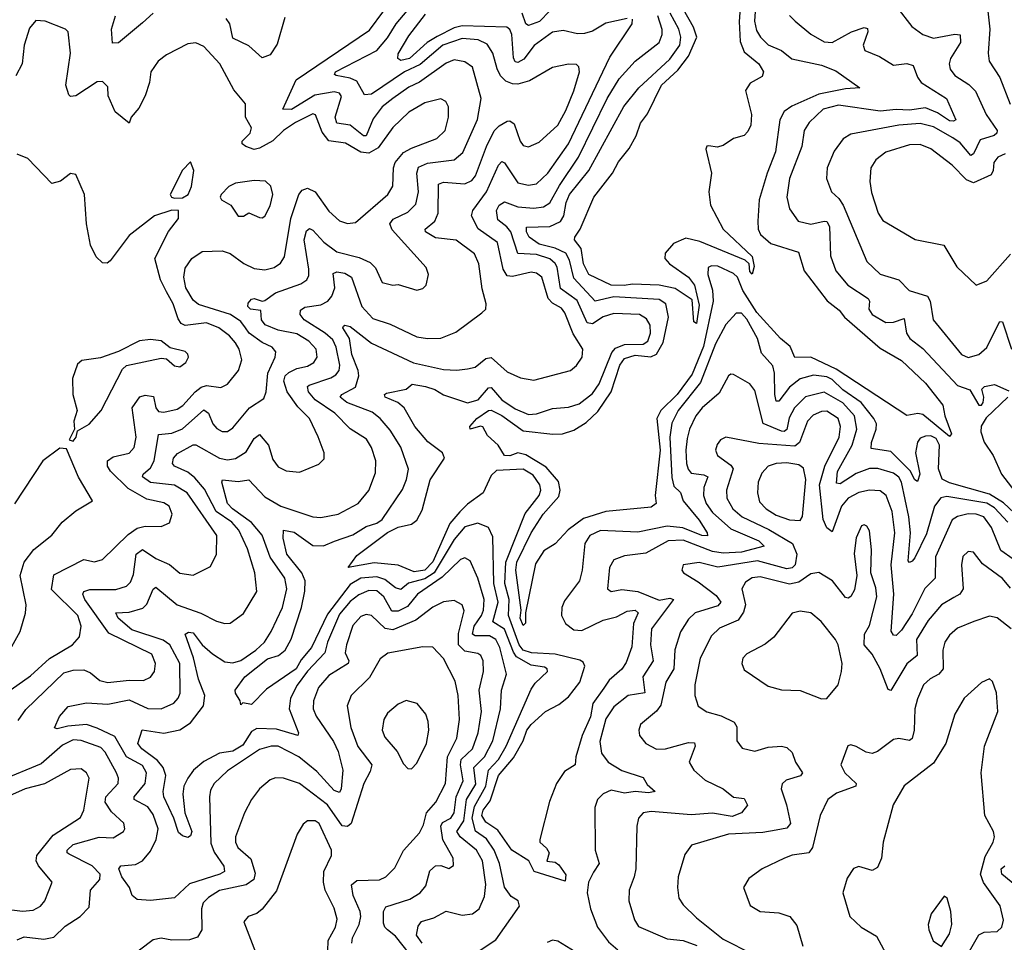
# Model space of a CAD drawing. Extents: x 1443846 to 1577407, y 839182 to 927291.
# Tile 521 of 535: x 1554974 to 1558671, y 909939 to 913401. Entities that reach past the tile are written whole.
import ezdxf

# ---------------------------------------------------------------- set-up
doc = ezdxf.new("R2010")
doc.units = 0

msp = doc.modelspace()

# ---------------------------------------------------------------- linework, layer by layer
at = {"layer": '0CON20XD'}
for points in [[(1556300.9, 913029.1), (1556274.7, 912965.3), (1556265, 912964.8), (1556215, 913005.5), (1556165, 913013.2), (1556159.2, 913035), (1556183.1, 913113.1), (1556175.2, 913125.2), (1556155, 913130.1), (1556082.6, 913117.4), (1555995, 913063.6), (1555962.7, 913065), (1556012.6, 913175), (1556288.2, 913361.8), (1556395, 913507.5)], [(1557741, 913505), (1557732.9, 913395), (1557740.7, 913360.7), (1557755.9, 913335.9), (1557785, 913306.5), (1557835, 913285.9), (1557873.8, 913253.8), (1557985, 913230), (1558038.9, 913208.9), (1558128.8, 913145), (1558075, 913141.1), (1557975, 913121.5), (1557873, 913077), (1557844.1, 913055.9), (1557828.9, 913025), (1557812.6, 912905), (1557780.2, 912825), (1557750.4, 912725), (1557745.3, 912645), (1557747.1, 912615), (1557755.4, 912595), (1557795, 912561.1), (1557898.8, 912528.8), (1557919.2, 912459.2), (1558006.5, 912346.5), (1558051.6, 912311.6), (1558071.3, 912285), (1558205, 912168.5), (1558285, 912122.5), (1558375, 912037.1), (1558440.8, 911955), (1558447.5, 911915), (1558472.7, 911847.3), (1558465, 911836.9), (1558365, 911920), (1558346.5, 911923.5), (1558305, 911916.2), (1558039.4, 912089.4), (1557945, 912134.8), (1557885, 912132.9), (1557867.5, 912175), (1557830.3, 912205), (1557742.4, 912302.4), (1557689.7, 912385), (1557668.8, 912435), (1557655, 912449.1), (1557595, 912475.6), (1557572.4, 912477.6), (1557559.1, 912470.9), (1557557.4, 912445), (1557575.9, 912385.9), (1557577.5, 912345), (1557542.3, 912175), (1557498.8, 912071.2), (1557442.5, 911995), (1557381.4, 911935), (1557366.9, 911905), (1557379.6, 911785), (1557360.3, 911615), (1557364, 911585), (1557345, 911571.4), (1557175, 911555.3), (1557090.7, 911529.3), (1557033.2, 911486.8), (1556985, 911433.5), (1556942.1, 911407.9), (1556911, 911359), (1556873.3, 911175), (1556873.2, 911136.8), (1556865, 911127.5), (1556853.5, 911155), (1556856.5, 911185), (1556836.7, 911335), (1556841.4, 911365), (1556894.2, 911475.8), (1556940.2, 911545), (1556998.3, 911611.7), (1557004.1, 911635), (1556997.6, 911667.6), (1556951.6, 911721.6), (1556875, 911767.7), (1556845, 911775.8), (1556815, 911764.2), (1556794.5, 911765), (1556770.8, 911805), (1556731.2, 911841.2), (1556713.6, 911873.6), (1556705, 911876.2), (1556665, 911863.8), (1556664.1, 911874.1), (1556690.6, 911905), (1556733.9, 911935), (1556745, 911936.2), (1556785, 911916.2), (1556865, 911858.4), (1556975.7, 911845.7), (1557012.8, 911847.2), (1557055, 911860.3), (1557100.9, 911889.1), (1557145, 911930.7), (1557194.9, 912005), (1557228.2, 912105), (1557245, 912130.1), (1557285, 912142.1), (1557344.2, 912135.8), (1557365, 912146), (1557390.5, 912189.5), (1557410.6, 912285), (1557400.4, 912335), (1557375, 912350.6), (1557205, 912360.5), (1557135, 912344.7), (1557055, 912430.6), (1557038.9, 912498.9), (1557024.3, 912524.3), (1556985, 912543.1), (1556925, 912558.3), (1556886.7, 912585), (1556876.6, 912605), (1556877.6, 912622.4), (1556965, 912625.2), (1557005, 912643.8), (1557016.7, 912665), (1557025.6, 912714.4), (1557039.1, 912745), (1557111, 912835), (1557242.6, 913075), (1557298.4, 913145), (1557415, 913252.6), (1557453.4, 913305), (1557456.9, 913335), (1557449, 913365), (1557416.3, 913425)], [(1557684.9, 913515), (1557675.3, 913394.7), (1557678.9, 913318.9), (1557695, 913280.3), (1557749.4, 913235), (1557766.7, 913205), (1557762, 913188), (1557717.1, 913162.9), (1557699.5, 913135), (1557721.8, 913045), (1557719.2, 913005), (1557708.6, 912981.4), (1557694, 912966), (1557655, 912955.4), (1557615, 912928.6), (1557593.1, 912923.1), (1557562, 912928), (1557554.1, 912925.9), (1557550, 912915), (1557572.1, 912825), (1557561.6, 912755), (1557567.5, 912705), (1557615.9, 912615), (1557725, 912512.2), (1557732.5, 912475), (1557725, 912446.7), (1557716.1, 912456.1), (1557713.6, 912485), (1557698.5, 912498.5), (1557528.2, 912568.2), (1557475, 912580.7), (1557429.2, 912560.8), (1557398.2, 912525), (1557396.7, 912505), (1557414.1, 912485), (1557484.8, 912435), (1557507.8, 912405), (1557525, 912330), (1557515, 912261.2), (1557505, 912267.5), (1557499.3, 912349.3), (1557435, 912392.5), (1557375.2, 912404.8), (1557275, 912408.7), (1557244.1, 912404.1), (1557194.6, 912405), (1557111.2, 912445), (1557090.6, 912485), (1557082.9, 912542.8), (1557057.9, 912575), (1557058.9, 912585), (1557078.4, 912615), (1557130, 912735), (1557200.4, 912825), (1557222.9, 912867.1), (1557262.1, 912917.9), (1557288.7, 912965), (1557305, 913012.2), (1557332, 913048), (1557384, 913155), (1557445, 913211.6), (1557485.5, 913264.5), (1557516.6, 913335), (1557503.6, 913373.6), (1557445, 913478.4)], [(1555775, 910655.6), (1555725, 910648.8), (1555665, 910616.8), (1555626.3, 910585), (1555605, 910555.3), (1555591.1, 910525), (1555587, 910495), (1555594.8, 910424.8), (1555620, 910355), (1555615, 910338.8), (1555605, 910332.5), (1555585, 910338.5), (1555571, 910351), (1555553, 910405), (1555515.2, 910485), (1555512.4, 910505), (1555523, 910565), (1555512.7, 910595), (1555491.1, 910621.1), (1555433.3, 910665), (1555417.8, 910685), (1555433.6, 910736.4), (1555515, 910723), (1555575, 910735.8), (1555615, 910761.8), (1555664.2, 910825.8), (1555669, 910865), (1555645, 910926.7), (1555626.4, 911006.4), (1555595.6, 911095), (1555607.5, 911102.5), (1555625, 911099.7), (1555658.8, 911055), (1555698.3, 911021.7), (1555745, 910991.2), (1555775, 910987.1), (1555805, 910995.9), (1555860.6, 911035), (1555893.6, 911065), (1555919, 911105), (1555960.4, 911195), (1555977.6, 911265), (1555969.2, 911305), (1555914.2, 911384.2), (1555885, 911466.8), (1555845, 911513.9), (1555773.3, 911565), (1555754.4, 911585), (1555732.6, 911665), (1555736, 911674), (1555795, 911668), (1555835, 911674.6), (1555895, 911610), (1555955, 911575.3), (1556075, 911535.4), (1556105, 911532.5), (1556170, 911545), (1556245, 911585.4), (1556285, 911634.4), (1556310.4, 911700.4), (1556311.2, 911745), (1556295.6, 911795.6), (1556276.4, 911826.4), (1556215, 911865.4), (1556157.6, 911925), (1556083.1, 911975), (1556058.3, 912005), (1556054.6, 912025), (1556060.6, 912029.4), (1556143, 912057), (1556161.4, 912068.6), (1556173.8, 912085), (1556176.6, 912105), (1556162.7, 912172.7), (1556149.7, 912199.7), (1556121.3, 912225), (1556042.2, 912275), (1556027.3, 912295), (1556029, 912311), (1556045, 912322.8), (1556105, 912331), (1556131.1, 912345), (1556146.1, 912363.9), (1556157.5, 912395), (1556150.9, 912449.1), (1556164.7, 912455.3), (1556195, 912450), (1556219.5, 912435), (1556259, 912325), (1556299.8, 912279.8), (1556365, 912258.8), (1556465, 912211.2), (1556505, 912204.1), (1556555.4, 912205.4), (1556611.5, 912228.5), (1556708.9, 912301.1), (1556724, 912315), (1556725.7, 912334.3), (1556710.5, 912390.5), (1556698.1, 912485), (1556681.9, 912521.9), (1556613.3, 912573.3), (1556535, 912582.1), (1556497.3, 912605), (1556496.2, 912615), (1556533.3, 912645), (1556546, 912675), (1556546.7, 912783.2), (1556565, 912791), (1556645, 912785.2), (1556672.4, 912797.6), (1556685.2, 912815), (1556726.6, 912925), (1556756.2, 912983.8), (1556775, 913003.2), (1556805, 913020), (1556815, 913021.8), (1556830.5, 913010.5), (1556853.2, 912945), (1556865, 912928.9), (1556885, 912924.5), (1556925, 912941.2), (1556994.7, 913005), (1557025, 913060), (1557054.5, 913134.5), (1557076.5, 913205), (1557073.7, 913223.7), (1557065, 913232.9), (1557035, 913234.5), (1556975, 913221.8), (1556888.1, 913171.9), (1556845, 913159.5), (1556825, 913160.8), (1556799.9, 913169.9), (1556779.8, 913189.8), (1556766.5, 913216.5), (1556751.2, 913275), (1556729.1, 913309.1), (1556695.1, 913325.1), (1556635, 913330), (1556563.3, 913305), (1556477.4, 913232.6), (1556419.2, 913205), (1556295, 913121.4), (1556268.7, 913118.7), (1556239.9, 913169.9), (1556215, 913182.1), (1556161.9, 913191.9), (1556155.8, 913195), (1556159.4, 913205), (1556314.8, 913285), (1556355, 913332.5), (1556387.4, 913385), (1556463.1, 913475)], [(1556965, 913434.8), (1556925.7, 913394.3), (1556885, 913379.6), (1556875, 913385.5), (1556860.6, 913425)], [(1558267.9, 913447.9), (1558324.5, 913375), (1558365.7, 913345), (1558405, 913331.2), (1558485, 913346.9), (1558505, 913344), (1558506.9, 913315), (1558469.7, 913255), (1558464.7, 913235), (1558468, 913215), (1558485, 913192), (1558537.6, 913157.6), (1558562.9, 913132.9), (1558603.4, 913045), (1558644.6, 912985), (1558643.6, 912975), (1558633.3, 912966.7), (1558580.1, 912949.9), (1558555, 912898.1), (1558545, 912891.2), (1558505, 912938.8), (1558478.3, 912958.3), (1558405, 912998.6), (1558355, 913011.2), (1558275, 913005.2), (1558095, 912971.6), (1558065.7, 912954.3), (1558032.1, 912907.9), (1558006.2, 912845), (1558003.5, 912805), (1558021.8, 912755), (1558049.8, 912729.8), (1558066.3, 912705), (1558155, 912493.3), (1558205, 912446.4), (1558274.7, 912424.7), (1558313.8, 912385), (1558383.4, 912363.4), (1558392.6, 912345), (1558404.2, 912274.2), (1558510.6, 912145), (1558535, 912133.8), (1558575, 912144.5), (1558605, 912170.5), (1558633.1, 912226.9), (1558655, 912268.6), (1558665, 912267.1), (1558698.5, 912165)], [(1558607.4, 913455), (1558616.7, 913365), (1558610.4, 913275), (1558614.5, 913245), (1558654.7, 913184.7), (1558693.6, 913083.6)], [(1554968.6, 910771.4), (1554997.4, 910812.6), (1555140.5, 910949.5), (1555175, 910960.4), (1555215, 910961.4), (1555240, 910950), (1555275, 910920.9), (1555305, 910913.4), (1555385, 910922.4), (1555438.9, 910921.1), (1555465, 910933.6), (1555480.8, 910955), (1555483.5, 910985), (1555470.5, 911020.5), (1555308.3, 911098.3), (1555218.4, 911225), (1555211.4, 911245), (1555214.8, 911255.2), (1555237.5, 911262.5), (1555335, 911262.8), (1555375.5, 911275), (1555389.8, 911290.2), (1555401.2, 911318.8), (1555411, 911395), (1555435, 911413), (1555485, 911379.3), (1555536.4, 911356.4), (1555575, 911323.8), (1555625, 911316.2), (1555690.5, 911349.5), (1555713.1, 911395), (1555714.1, 911465), (1555603, 911625), (1555555, 911654.8), (1555465, 911664.1), (1555435.3, 911685), (1555437.2, 911695), (1555465, 911719), (1555479.1, 911745), (1555495.7, 911844.3), (1555545, 911850), (1555585, 911865.2), (1555665, 911937.3), (1555682.8, 911925), (1555700, 911885), (1555715, 911867.1), (1555735, 911855.5), (1555755, 911856.2), (1555775, 911869.1), (1555836.7, 911945), (1555890.4, 911979.6), (1555899.7, 912005), (1555906.5, 912075), (1555933.2, 912135), (1555935.9, 912155), (1555922.1, 912172.1), (1555885, 912190), (1555836.1, 912225), (1555821.5, 912245), (1555805, 912268.5), (1555765.3, 912295.3), (1555645, 912331.9), (1555625, 912348), (1555598.3, 912395), (1555590, 912435), (1555595, 912468.1), (1555620.8, 912505), (1555658.9, 912531.1), (1555735, 912533.1), (1555765, 912523.6), (1555816.4, 912486.4), (1555855, 912467.9), (1555895, 912461.8), (1555929.5, 912470.5), (1555952.9, 912487.1), (1555968.6, 912511.4), (1555991.9, 912655), (1556022.4, 912745), (1556035, 912761.9), (1556055, 912768.8), (1556084.2, 912755), (1556135, 912682.3), (1556175, 912646), (1556205, 912636.6), (1556235, 912640.4), (1556356.7, 912745), (1556375, 912776.2), (1556377.8, 912845), (1556384.2, 912865), (1556415, 912902.7), (1556445, 912918.6), (1556540.6, 912955), (1556572.3, 912985), (1556583.8, 913035), (1556584.5, 913074.5), (1556574.5, 913094.5), (1556555, 913104.4), (1556495, 913089.2), (1556435, 913053.8), (1556375, 912997.1), (1556319.9, 912920.1), (1556285, 912900.5), (1556255, 912904.4), (1556198.1, 912938.1), (1556135, 912946), (1556109.3, 912979.3), (1556085, 913044.4), (1556075, 913047.2), (1556010, 913015), (1555964.9, 912985.1), (1555925, 912946.5), (1555875, 912918.5), (1555855, 912913.9), (1555822.9, 912925), (1555809.4, 912935), (1555809.1, 912945), (1555839.1, 912975), (1555844.5, 912995), (1555822.2, 913035), (1555821.5, 913085), (1555778, 913138), (1555725.6, 913235), (1555665, 913300), (1555635, 913314.2), (1555605, 913310), (1555525, 913268.6), (1555494.2, 913245), (1555466.9, 913205), (1555462.1, 913165), (1555445.9, 913115), (1555421.4, 913068.6), (1555392.5, 913035), (1555385, 913012.5), (1555332.8, 913055), (1555306.6, 913115), (1555305, 913149.2), (1555285, 913169.2), (1555265, 913167.5), (1555185, 913114.7), (1555165, 913113.1), (1555158.5, 913118.5), (1555147.5, 913155), (1555165.4, 913275.4), (1555155.9, 913355.9), (1555145.9, 913365.9), (1555070, 913395), (1555035, 913398), (1555011.3, 913368.7), (1554991.1, 913305), (1554983.8, 913235), (1554959.2, 913190.9)], [(1555475, 913426.1), (1555435, 913389.7), (1555345, 913314.4), (1555322.5, 913312.5), (1555318.8, 913365), (1555334.1, 913415)], [(1555970.3, 913409.7), (1555941, 913309), (1555915, 913268.9), (1555885, 913258.2), (1555835, 913303.4), (1555775, 913332.2), (1555763.4, 913385), (1555749.4, 913405)], [(1556685, 909896.2), (1556761.7, 909948.3), (1556850.4, 910075), (1556845.8, 910095), (1556820.1, 910110.1), (1556795, 910145.4), (1556775.2, 910234.8), (1556755.8, 910285), (1556726.5, 910326.5), (1556685.9, 910355.9), (1556673.7, 910405), (1556682, 910448), (1556724.9, 910525), (1556734, 910585), (1556772.3, 910625), (1556800.4, 910675), (1556895, 910888.9), (1556909.2, 910910.7), (1556955.6, 910955), (1556954.3, 910965), (1556945, 910971.5), (1556895, 910979.4), (1556840.1, 911010.1), (1556827.9, 911027.8), (1556795, 911113.4), (1556751.1, 911141.1), (1556770.3, 911215), (1556754.7, 911285), (1556750.6, 911460.6), (1556734.8, 911494.8), (1556695, 911512.2), (1556645, 911497.9), (1556605, 911450.7), (1556530.8, 911325), (1556495, 911302.6), (1556433.8, 911286.2), (1556405, 911263.2), (1556385, 911269.4), (1556345, 911300.3), (1556315, 911309.7), (1556255, 911304.7), (1556215, 911281.6), (1556130.1, 911169.9), (1556069.8, 911045), (1556031.3, 910998.7), (1556012, 910965), (1555900.8, 910889.2), (1555845, 910830.8), (1555812.5, 910837.5), (1555805, 910830), (1555802.5, 910845), (1555783.9, 910873.9), (1555783.1, 910885), (1555819.2, 910935), (1555905, 911002.1), (1555945.6, 911015), (1555971.2, 911035), (1555993.9, 911076.1), (1556032.5, 911195), (1556045, 911256), (1556046.1, 911295), (1556033, 911325), (1555977.8, 911395), (1555964, 911456), (1555964.3, 911485), (1556005, 911478.4), (1556075, 911428), (1556115, 911427.2), (1556155.6, 911444.4), (1556225, 911468.3), (1556275, 911499.2), (1556315, 911512), (1556335, 911525.3), (1556412, 911638), (1556427.1, 911675), (1556434, 911714), (1556405, 911796.4), (1556365, 911860.7), (1556328.1, 911905), (1556297.9, 911927.9), (1556202.1, 911965), (1556176.9, 911985), (1556183.3, 911995), (1556235, 912021.9), (1556247.6, 912065), (1556245.4, 912085), (1556221.4, 912145), (1556212.3, 912205), (1556187.7, 912245), (1556189.5, 912250.5), (1556195, 912255.3), (1556215, 912250), (1556295, 912187.2), (1556453.1, 912113.1), (1556565, 912088.2), (1556615, 912085.8), (1556655, 912091.2), (1556685, 912097.3), (1556725, 912129.4), (1556745, 912133), (1556805, 912080), (1556855, 912057.5), (1556905, 912048.5), (1557042, 912085), (1557065, 912102.9), (1557086.4, 912135), (1557088.2, 912165), (1557052.2, 912222.2), (1557021.3, 912301.3), (1557008, 912318), (1556975, 912337.3), (1556957.9, 912355), (1556934.4, 912434.4), (1556915, 912449.5), (1556895, 912453.2), (1556825, 912437), (1556805, 912439.7), (1556790, 912465), (1556767.8, 912565), (1556695.6, 912615.6), (1556670.7, 912665), (1556675.9, 912685), (1556727.5, 912755), (1556771.6, 912855), (1556785, 912869.2), (1556795, 912863.9), (1556845, 912789.4), (1556885, 912779.7), (1556915, 912785.3), (1556957.8, 912825), (1557035, 912935.3), (1557189.7, 913260.3), (1557274.2, 913385), (1557275, 913402.5)], [(1556894.4, 910755.6), (1556948.6, 910805), (1556998.8, 910831.2), (1557035, 910859.4), (1557076.8, 910915), (1557096.1, 910975), (1557090.4, 910990.4), (1557077.7, 910997.7), (1556985, 911020.3), (1556895.7, 911025), (1556865, 911035.3), (1556849.3, 911055), (1556809.3, 911165), (1556812.2, 911225), (1556796.4, 911285), (1556799.5, 911365), (1556872.1, 911547.9), (1556925, 911615.6), (1556930.7, 911635), (1556927.4, 911655), (1556902.1, 911692.1), (1556865, 911714.2), (1556765, 911709.4), (1556745, 911690.4), (1556714.1, 911625), (1556655, 911582.9), (1556626.2, 911553.8), (1556589.7, 911510.3), (1556525, 911366), (1556495, 911334.9), (1556455, 911328.9), (1556395, 911354.1), (1556305, 911362.5), (1556207.5, 911345), (1556239.9, 911390.1), (1556355, 911476.2), (1556395, 911496.7), (1556445, 911508.2), (1556465, 911522.7), (1556485, 911560), (1556515.1, 911674.9), (1556568.9, 911755), (1556562.2, 911775), (1556506.6, 911816.6), (1556458.2, 911875), (1556418.1, 911945), (1556394.3, 911964.3), (1556346.4, 911985), (1556344.5, 911995), (1556351, 911999), (1556425, 912014.7), (1556447.3, 912032.7), (1556497.5, 912025), (1556533.4, 912013.4), (1556565, 911993.2), (1556655, 911962.8), (1556695.4, 911975), (1556735, 912020), (1556745, 912020.6), (1556784.2, 911974.2), (1556835, 911940.2), (1556885, 911919.3), (1556915, 911922.5), (1556975, 911941.4), (1557035, 911946.4), (1557075, 911959.4), (1557125, 911997.8), (1557149.8, 912035), (1557197.4, 912152.6), (1557211, 912169), (1557245, 912181.9), (1557315, 912184), (1557332.6, 912195), (1557343.2, 912225), (1557341.7, 912255), (1557328.2, 912278.2), (1557301.9, 912295), (1557205, 912299.1), (1557165, 912285.5), (1557125, 912259.4), (1557105, 912263.5), (1557067.1, 912347.1), (1557005, 912392.8), (1556991.9, 912471.9), (1556985, 912486.2), (1556965, 912503.1), (1556915, 912519.6), (1556844.1, 912524.1), (1556818.3, 912605), (1556803.9, 912623.9), (1556769.6, 912649.6), (1556764.8, 912685), (1556775, 912705.4), (1556795, 912717.3), (1556845, 912698.4), (1556905, 912693.2), (1556941.3, 912698.7), (1556965, 912713.5), (1557000.6, 912779.4), (1557072, 912885), (1557179.6, 913105), (1557225, 913179.4), (1557285, 913245.8), (1557374.7, 913315), (1557386.1, 913345), (1557386.1, 913363.9), (1557370, 913415)], [(1557255, 913405.4), (1557175, 913387.8), (1557125, 913358.4), (1557095, 913349.4), (1557068.6, 913348.6), (1557015, 913360), (1556975, 913354.7), (1556905.8, 913304.2), (1556867.2, 913252.8), (1556845, 913240), (1556835, 913243.2), (1556828.4, 913258.4), (1556822.5, 913345), (1556815, 913363.8), (1556803.3, 913373.3), (1556635, 913377.6), (1556605, 913370), (1556541.9, 913338.1), (1556504.3, 913315.7), (1556438.4, 913255), (1556405, 913248.1), (1556393.4, 913255), (1556395, 913272.5), (1556435, 913340), (1556497.6, 913422.4)], [(1557865, 913417.1), (1557885.6, 913395), (1557945, 913347.3), (1557995, 913318.2), (1558025, 913315.9), (1558097.3, 913355), (1558145, 913371.5), (1558158.1, 913368.1), (1558158.9, 913355), (1558141.2, 913305), (1558147.5, 913285), (1558202.5, 913262.5), (1558255, 913230.9), (1558305, 913236.6), (1558329.3, 913229.3), (1558345.4, 913185), (1558359.1, 913165), (1558454.6, 913105), (1558489.5, 913025), (1558480.2, 913019.8), (1558465, 913022), (1558420.9, 913050.9), (1558375, 913070.7), (1558315, 913061.2), (1558265, 913064.4), (1558205, 913058), (1558049.1, 913080.9), (1557991.3, 913065), (1557938.9, 913015), (1557920, 912985), (1557910.8, 912925), (1557864.3, 912805), (1557854.7, 912735), (1557865, 912690.8), (1557897.1, 912645), (1557945, 912633.7), (1557995, 912645.3), (1558005, 912643.1), (1558014.8, 912625), (1558019.2, 912515), (1558038.8, 912458.8), (1558083.9, 912405), (1558159.5, 912355), (1558164.7, 912345), (1558162.9, 912315), (1558175.4, 912295), (1558226.7, 912265), (1558255, 912266.3), (1558295, 912279.5), (1558304.4, 912225), (1558315.9, 912205), (1558365, 912166.9), (1558495, 912028.8), (1558541.5, 912011.5), (1558575, 911954.5), (1558585.4, 911954.6), (1558591.4, 911965), (1558594.2, 911985), (1558586.7, 912015), (1558596.7, 912025), (1558635, 912032.5), (1558687.7, 912007.7)], [(1556438.4, 909895), (1556385, 909961.6), (1556355, 909985.4), (1556344.6, 909995), (1556340.6, 910010.6), (1556340.5, 910055), (1556348.5, 910071.5), (1556439.3, 910100.7), (1556478.2, 910125), (1556498.7, 910151.3), (1556513.6, 910206.4), (1556535, 910225.3), (1556555, 910227.5), (1556585, 910215.6), (1556603.5, 910226.5), (1556602.1, 910255), (1556562.7, 910322.7), (1556555.4, 910375), (1556562.2, 910387.8), (1556592.8, 910405), (1556605.1, 910425), (1556613.3, 910485), (1556639.2, 910545), (1556628.8, 910605), (1556632.1, 910625), (1556674.4, 910665), (1556695.8, 910725), (1556708.3, 910805), (1556700, 910885), (1556715.2, 910955), (1556714.2, 910995), (1556705.3, 911015), (1556695, 911022.7), (1556645, 911031.1), (1556621.8, 911055), (1556622.2, 911097.8), (1556643.1, 911183.1), (1556635.5, 911205), (1556605, 911221.8), (1556565, 911216.1), (1556525, 911196.8), (1556462, 911148), (1556375, 911110.9), (1556346.8, 911116.8), (1556295, 911165.3), (1556275, 911169.4), (1556255, 911161.3), (1556225, 911127.5), (1556200.7, 911055), (1556196.7, 911025), (1556210.3, 910995), (1556207.5, 910985), (1556135, 910939.5), (1556096.4, 910895), (1556077.4, 910845), (1556076.3, 910815), (1556087.2, 910787.2), (1556152.4, 910692.4), (1556169.4, 910655), (1556188, 910585), (1556181.6, 910515), (1556175, 910501.1), (1556155, 910508.9), (1556089.8, 910579.8), (1556021.7, 910635), (1555945, 910674.8), (1555918.8, 910675), (1555875, 910662.4), (1555755, 910581.8), (1555704.6, 910535), (1555690.6, 910509.4), (1555686.4, 910485), (1555691.3, 910311.3), (1555705, 910277.1), (1555741.1, 910225), (1555742.7, 910205), (1555725.7, 910194.3), (1555611.5, 910158.5), (1555555, 910105.3), (1555465, 910095.5), (1555415, 910099.9), (1555396.4, 910115), (1555386.7, 910145), (1555358.1, 910185), (1555346.4, 910215), (1555354.2, 910225.8), (1555408.8, 910231.2), (1555435, 910244.6), (1555465, 910280.4), (1555486.9, 910325), (1555493.9, 910365), (1555475, 910418.5), (1555455, 910446.8), (1555403.9, 910475), (1555403.6, 910485), (1555444.9, 910535.1), (1555450.5, 910575), (1555435, 910601.9), (1555375.3, 910635.3), (1555331.4, 910711.4), (1555265, 910742.5), (1555225, 910756.4), (1555155, 910750.3), (1555115, 910739.5), (1555105, 910743.3), (1555123.8, 910786.2), (1555155.9, 910824.1), (1555225, 910837.6), (1555305, 910831.9), (1555385, 910848.4), (1555455, 910816), (1555505, 910814.3), (1555553.2, 910836.8), (1555569.6, 910855), (1555576.6, 910873.4), (1555575.2, 910985), (1555537.8, 911055), (1555512.3, 911072.3), (1555395, 911111.5), (1555344, 911155), (1555334.7, 911175.3), (1555385, 911178), (1555436.7, 911193.3), (1555451.8, 911208.2), (1555475, 911264.4), (1555485, 911270.9), (1555564.9, 911204.9), (1555653.9, 911173.9), (1555713.6, 911143.6), (1555745, 911134.6), (1555765, 911136.4), (1555815, 911173.3), (1555864.6, 911255), (1555857.5, 911325), (1555830, 911415), (1555797.2, 911485), (1555770.2, 911515), (1555712.1, 911555), (1555668.7, 911638.7), (1555632.1, 911682.1), (1555605, 911702.9), (1555555.2, 911725.2), (1555548, 911735), (1555551.2, 911755), (1555567, 911773), (1555625, 911805.3), (1555635, 911805.3), (1555725, 911755.6), (1555755, 911749.6), (1555785, 911753.9), (1555825, 911779.7), (1555855, 911830), (1555875, 911844.6), (1555908.9, 911805), (1555925, 911750.8), (1555945, 911723.1), (1555975, 911707.8), (1556025, 911703.5), (1556096.8, 911733.2), (1556116.8, 911753.2), (1556116.9, 911775), (1556094.3, 911835.7), (1556062.7, 911905), (1556018.4, 911948.4), (1555978, 912005), (1555966.3, 912045), (1555971.2, 912065), (1555985, 912077.5), (1556015, 912092.2), (1556055, 912101.1), (1556078.2, 912115), (1556091.2, 912135), (1556087.9, 912165), (1556059.3, 912195), (1556015, 912221.7), (1555945, 912236.2), (1555896.3, 912256.3), (1555882.4, 912275), (1555879.2, 912309.2), (1555840.3, 912315), (1555831.4, 912325), (1555832.5, 912337.5), (1555845, 912352.5), (1555855, 912354.8), (1555885, 912344.3), (1555895, 912346.8), (1555935, 912375.6), (1556029.8, 912410.2), (1556052.3, 912425), (1556059.3, 912440.7), (1556059.4, 912465), (1556042.2, 912575), (1556051, 912609), (1556062.6, 912617.4), (1556075, 912611.2), (1556116.3, 912566.3), (1556165, 912530.2), (1556248.5, 912508.5), (1556290, 912490), (1556309.9, 912469.9), (1556334.7, 912414.7), (1556375.5, 912404.5), (1556395, 912407.5), (1556465, 912386), (1556488.3, 912391.7), (1556500, 912405), (1556509.2, 912445), (1556500.9, 912470.9), (1556372.3, 912612.3), (1556363.5, 912635), (1556376.9, 912653.1), (1556431.1, 912678.9), (1556461.2, 912708.8), (1556471, 912755), (1556464.8, 912825), (1556472.1, 912847.9), (1556505, 912862.8), (1556605, 912875.7), (1556637.8, 912902.2), (1556693.2, 913026.8), (1556707.5, 913105), (1556675, 913223.5), (1556645, 913243.5), (1556605, 913250.5), (1556575, 913238.4), (1556475, 913167), (1556435, 913147.3), (1556374.7, 913105.3), (1556335, 913073.8), (1556300.9, 913029.1)], [(1558675, 912897.5), (1558646.5, 912885), (1558631.8, 912865), (1558629.6, 912835), (1558621.5, 912818.5), (1558555, 912788.8), (1558529.5, 912799.5), (1558475, 912855.3), (1558395, 912916.8), (1558355, 912932.9), (1558315, 912931.2), (1558226.1, 912903.9), (1558188.5, 912875), (1558170, 912845), (1558166.2, 912793.8), (1558172.7, 912752.7), (1558197.3, 912675), (1558215, 912647.8), (1558336.7, 912576.7), (1558444.6, 912554.6), (1558493, 912473), (1558565, 912404.2), (1558605, 912420.6), (1558695, 912521.1)], [(1555537.1, 911512.9), (1555547.3, 911545), (1555535, 911575.6), (1555515, 911588), (1555451.3, 911601.3), (1555381.8, 911641.8), (1555315, 911706.7), (1555303.3, 911725), (1555303.6, 911745), (1555325, 911760.8), (1555385.3, 911774.7), (1555404.5, 911795), (1555411.4, 911835), (1555396.9, 911945), (1555425, 911986.1), (1555445, 911992.1), (1555476.7, 911986.7), (1555485, 911944.2), (1555495, 911930.4), (1555515, 911927.6), (1555565, 911939.3), (1555586.7, 911953.4), (1555632.6, 912005), (1555655, 912021.5), (1555675, 912027.7), (1555729.2, 912020.8), (1555755, 912033.3), (1555795.6, 912085), (1555807.9, 912125), (1555798.2, 912165), (1555785, 912188.5), (1555762.2, 912215), (1555722.5, 912245), (1555675, 912263.3), (1555595, 912253.7), (1555580.5, 912260.5), (1555568.7, 912278.7), (1555550.4, 912335), (1555525, 912379.6), (1555502.9, 912425), (1555481.5, 912505), (1555533.4, 912606.6), (1555570, 912655), (1555570, 912685), (1555545, 912685.7), (1555480.8, 912665), (1555385, 912590.8), (1555314.4, 912495.6), (1555302.7, 912487.3), (1555285, 912488.6), (1555261.2, 912511.2), (1555240.5, 912555), (1555225.5, 912635), (1555217.5, 912745), (1555185, 912820), (1555165, 912823.3), (1555127.5, 912795), (1555095, 912786), (1555005, 912880), (1554965, 912896)], [(1555555, 912730.8), (1555585, 912732), (1555606.7, 912745), (1555618.8, 912775), (1555627.5, 912835), (1555615, 912867.5), (1555585, 912836.7), (1555538.8, 912745), (1555543.8, 912735), (1555555, 912730.8)], [(1555885, 912657.1), (1555895, 912664.2), (1555915, 912702), (1555924.5, 912745), (1555916.9, 912776.9), (1555897.5, 912795), (1555855, 912797.8), (1555785, 912788.1), (1555760, 912775), (1555731.2, 912745), (1555727.5, 912735), (1555732.5, 912725), (1555767.5, 912705), (1555795, 912663.3), (1555815, 912663.3), (1555835, 912676.7), (1555875, 912658.6), (1555885, 912657.1)], [(1558730, 911530), (1558667.8, 911587.8), (1558615, 911620.8), (1558465, 911662.4), (1558437.3, 911677.3), (1558423.6, 911715), (1558427.5, 911805), (1558415, 911828.8), (1558395, 911839.1), (1558375, 911838.5), (1558355, 911830.2), (1558345, 911816.2), (1558337.8, 911775), (1558354.1, 911695.9), (1558345, 911668.6), (1558335, 911674.4), (1558317.8, 911707.8), (1558245, 911781), (1558171.9, 911791.9), (1558173, 911815), (1558190.5, 911865), (1558191.1, 911885), (1558181.3, 911905), (1558133.8, 911965), (1558065, 912011.9), (1558025, 912051.2), (1558005, 912060.7), (1557955, 912066.7), (1557905, 912053.5), (1557865, 912022.2), (1557825, 911969.1), (1557815, 911969.5), (1557809.2, 911995), (1557808.3, 912075), (1557801.5, 912101.5), (1557760.1, 912150.1), (1557744.3, 912205), (1557705, 912277.1), (1557685, 912299.2), (1557665, 912300), (1557625, 912257.7), (1557586.5, 912185), (1557531, 912039), (1557446.5, 911935), (1557422.7, 911887.3), (1557415.7, 911835), (1557423.4, 911683.4), (1557430.8, 911650.8), (1557455, 911626.2), (1557466, 911595), (1557525, 911522.8), (1557555.8, 911475), (1557556.2, 911463.8), (1557535, 911464.9), (1557464, 911494), (1557405, 911500.7), (1557295, 911478.4), (1557155, 911484.4), (1557115.3, 911465), (1557095.7, 911435), (1557085.7, 911335), (1557075.8, 911295), (1557019.3, 911220.7), (1557009.2, 911195), (1557008.9, 911165), (1557023.3, 911135), (1557055, 911112), (1557085, 911109.1), (1557165, 911148.2), (1557215, 911160.3), (1557255, 911181), (1557284.7, 911184.7), (1557296.2, 911175), (1557279.2, 911135), (1557272.5, 911047.5), (1557251.4, 910988.6), (1557235.6, 910964.4), (1557187.4, 910922.6), (1557166.9, 910893.1), (1557126.2, 910835), (1557117.4, 910785), (1557086.4, 910715), (1557062, 910635), (1557059.5, 910605), (1557020.3, 910579.7), (1556990, 910535), (1556963, 910467), (1556927.5, 910325), (1556927.5, 910315), (1556952.5, 910292.5), (1556961.9, 910275), (1556952.9, 910242.9), (1556985, 910239.4), (1556999, 910229), (1557025, 910192.5), (1557021.9, 910168.1), (1556906.4, 910205), (1556886.5, 910245), (1556822.5, 910285), (1556769.7, 910359.7), (1556725, 910389.2), (1556709.6, 910415), (1556714.9, 910435), (1556740.1, 910469.9), (1556772.2, 910565), (1556828.8, 910631.2), (1556864.1, 910695), (1556877.8, 910735), (1556894.4, 910755.6)], [(1555175, 911820), (1555186.7, 911835), (1555191.7, 911858.3), (1555235, 911883.3), (1555280, 911935), (1555360.8, 912089.2), (1555375, 912103.3), (1555505, 912131.4), (1555525, 912128), (1555555, 912102.5), (1555575, 912098), (1555598, 912115), (1555608, 912135), (1555605.8, 912145.8), (1555595.6, 912155.6), (1555539.7, 912169.7), (1555505, 912195.6), (1555465, 912201.1), (1555424.5, 912195.5), (1555345, 912156.2), (1555277.3, 912132.7), (1555207.5, 912122.5), (1555191.7, 912108.3), (1555172, 912055), (1555174, 911995), (1555190, 911935), (1555177.5, 911895), (1555180, 911865), (1555160, 911825), (1555175, 911820)], [(1558684.8, 911515), (1558635, 911569.6), (1558605, 911586.1), (1558455, 911611.6), (1558433.1, 911606.9), (1558409, 911575), (1558378.9, 911471.1), (1558335, 911381.8), (1558325, 911368.9), (1558315, 911364.4), (1558310.8, 911370.8), (1558318.7, 911475), (1558312.8, 911535), (1558285.6, 911665), (1558274.7, 911684.7), (1558255, 911699.3), (1558196.6, 911716.6), (1558165, 911716.4), (1558115, 911698.4), (1558055, 911659.4), (1558041.7, 911661.7), (1558044.9, 911705), (1558100, 911805), (1558117.6, 911865), (1558108.4, 911915), (1558065, 911963), (1557995, 912003.8), (1557925, 911985.5), (1557882.9, 911945), (1557863.6, 911906.4), (1557855, 911863.6), (1557845, 911855.7), (1557835, 911857.2), (1557765.3, 911885.3), (1557735, 912009.2), (1557715.7, 912035), (1557681.2, 912055), (1557655, 912069.2), (1557645, 912070.8), (1557635, 912064.2), (1557600.7, 911999.3), (1557536.6, 911945), (1557512.9, 911915), (1557488.7, 911865), (1557480, 911830), (1557474.8, 911785), (1557478.5, 911735), (1557483.7, 911713.7), (1557495, 911699.3), (1557543.1, 911693.1), (1557558.5, 911685), (1557542.9, 911645), (1557541.7, 911615), (1557552.2, 911585), (1557575, 911552.2), (1557645, 911490.2), (1557750, 911445), (1557770, 911425), (1557685, 911403.2), (1557615, 911398.9), (1557575, 911405.7), (1557465, 911447.7), (1557408.9, 911445), (1557325, 911398.9), (1557245, 911389.4), (1557205, 911374.4), (1557188.8, 911345), (1557180.8, 911265), (1557195, 911255.7), (1557235, 911262.9)], [(1558683.9, 911985), (1558603.1, 911906.9), (1558584.8, 911875.2), (1558583.5, 911855), (1558595.2, 911815.2), (1558629.5, 911765), (1558660.6, 911695), (1558710.9, 911630.9)], [(1558705, 911376.5), (1558658.8, 911408.8), (1558622.9, 911495), (1558594.7, 911535), (1558565, 911545.8), (1558535, 911546.3), (1558495, 911536.3), (1558475, 911524.6), (1558413.1, 911385), (1558412, 911305), (1558373.1, 911266.9), (1558325, 911171.8), (1558285, 911110), (1558265, 911090), (1558255, 911091.2), (1558247, 911107), (1558256.5, 911245), (1558245.9, 911355), (1558259.8, 911475), (1558249.8, 911555), (1558227.9, 911615), (1558205, 911632.8), (1558165, 911635.6), (1558125, 911627.3), (1558085.3, 911605), (1558059.5, 911575), (1558025, 911479.2), (1558005, 911494.1), (1557990.5, 911525), (1557976.9, 911655), (1557997, 911725), (1558051.6, 911835), (1558056.7, 911875), (1558046.9, 911905), (1558005, 911931.9), (1557985, 911930.4), (1557953.6, 911916.4), (1557931.7, 911895), (1557902.3, 911815), (1557885, 911800.5), (1557749.1, 911810.9), (1557625.6, 911834.4), (1557605.8, 911825), (1557593.4, 911806.6), (1557586.5, 911785), (1557594.5, 911765), (1557645, 911729.4), (1557653.1, 911715), (1557627.8, 911635), (1557628.9, 911605), (1557652.4, 911565), (1557686.9, 911535), (1557787.5, 911487.5), (1557875.4, 911435.4), (1557892.2, 911395), (1557885.6, 911355), (1557875, 911344), (1557855, 911339.7), (1557745, 911370), (1557595, 911347), (1557525, 911363.6), (1557465, 911355.8), (1557460, 911335), (1557467.1, 911325), (1557521.9, 911291.9), (1557589.6, 911239.6), (1557606.7, 911215), (1557595, 911201.4), (1557510.4, 911175), (1557485, 911151.2), (1557456, 911104), (1557434, 911036), (1557430.5, 910965), (1557400.3, 910915), (1557381, 910829), (1557365, 910806.4), (1557305, 910756), (1557299.4, 910735), (1557301.9, 910715), (1557325.7, 910685), (1557365, 910664), (1557398.8, 910665), (1557485, 910688.8), (1557507.6, 910687.6), (1557510, 910675), (1557488.5, 910615), (1557505.5, 910585), (1557547.8, 910547.8), (1557615.6, 910515), (1557655, 910484), (1557695, 910478.1), (1557707.2, 910452.8), (1557684.7, 910425), (1557649.5, 910410.5), (1557575, 910423.1), (1557495, 910417.4), (1557345, 910430), (1557315, 910424.5), (1557297.5, 910405), (1557291.2, 910375), (1557287.5, 910215), (1557280.8, 910185), (1557262.9, 910135), (1557260.8, 910095), (1557283.2, 910023.2), (1557298.2, 909998.2), (1557405, 909952.2), (1557465, 909945.6), (1557516.5, 909926.5)], [(1554925.6, 911015), (1554975.7, 911105), (1554996.6, 911173.4), (1554998.9, 911205), (1554975.4, 911315), (1554990.9, 911365), (1555027.4, 911412.6), (1555095, 911467.1), (1555134, 911516), (1555185, 911557.5), (1555247.5, 911595), (1555194.5, 911684.5), (1555150, 911790), (1555125, 911792.5), (1555061.2, 911745), (1554955, 911583.8)], [(1557905, 911521.9), (1557913.7, 911536.3), (1557925.5, 911675.5), (1557917.5, 911717.5), (1557900.1, 911730.1), (1557855, 911737.8), (1557814.2, 911735.8), (1557784.1, 911725.9), (1557760.4, 911699.6), (1557746.5, 911665), (1557744.1, 911625), (1557751.8, 911591.8), (1557777.5, 911565), (1557815, 911541.5), (1557865, 911523.9), (1557905, 911521.9)], [(1554942, 910888), (1555015, 910938.2), (1555085.7, 911004.3), (1555172.7, 911055), (1555199.2, 911085), (1555205.3, 911125), (1555191.9, 911165), (1555093.3, 911263.3), (1555102.4, 911317.6), (1555215, 911375.5), (1555255, 911367.1), (1555285, 911375.5), (1555381.3, 911468.7), (1555415, 911492.9), (1555445, 911500), (1555505, 911499.6), (1555537.1, 911512.9)], [(1558695, 911267.9), (1558665, 911304), (1558589.1, 911359.1), (1558555, 911402.9), (1558535, 911405.6), (1558515, 911386), (1558510, 911355), (1558517.3, 911265), (1558504.4, 911245.6), (1558482.1, 911232.1), (1558435.1, 911204.9), (1558385, 911146.6), (1558341.7, 911075), (1558344.1, 911015), (1558305, 910984.1), (1558245, 910883.8), (1558235, 910887.5), (1558205.6, 910965), (1558175, 911020), (1558145.5, 911055.5), (1558146.7, 911095), (1558165, 911128), (1558192.6, 911235), (1558189.2, 911269.2), (1558169.6, 911325), (1558172.1, 911412.1), (1558165, 911482.5), (1558155, 911500.8), (1558145, 911505.6), (1558135, 911502), (1558115, 911456.2), (1558107.3, 911397.3), (1558117.3, 911315), (1558108.2, 911261.8), (1558095, 911236.9), (1558085, 911230), (1558075, 911232.9), (1558025.5, 911295.5), (1557975, 911327.1), (1557945, 911321.8), (1557900.2, 911290.2), (1557865, 911282.9), (1557755, 911310.2), (1557725, 911306), (1557699.2, 911290.8), (1557686.1, 911265), (1557698.9, 911205), (1557692.4, 911177.6), (1557672, 911148), (1557602.2, 911117.8), (1557571.4, 911088.6), (1557528.8, 911005), (1557509.6, 910905), (1557509.1, 910865), (1557521.4, 910825), (1557554, 910804), (1557608.2, 910788.2), (1557656.9, 910765), (1557667, 910747), (1557666.9, 910695), (1557687.4, 910667.4), (1557735, 910656.4), (1557785, 910671.3), (1557835, 910674.5), (1557855, 910670), (1557875, 910651.4), (1557886.6, 910615), (1557913.3, 910575), (1557906.3, 910563.6), (1557852.3, 910547.7), (1557836.7, 910533.3), (1557833.2, 910515), (1557853.5, 910455), (1557868.1, 910385), (1557855, 910366.8), (1557815, 910359.5)], [(1556486, 909936), (1556464.7, 909965), (1556470.9, 909999.1), (1556482.7, 910017.3), (1556529, 910031), (1556575, 910055.4), (1556635, 910041.1), (1556675, 910045.5), (1556698.9, 910065), (1556719.5, 910110.5), (1556724.3, 910155.7), (1556712.4, 910245), (1556689.3, 910285), (1556627.6, 910335), (1556616.1, 910355), (1556641.8, 910395), (1556651.4, 910475), (1556687.2, 910532.8), (1556679.9, 910595), (1556719.4, 910635), (1556750.7, 910695), (1556780, 910815), (1556783.5, 910885), (1556802, 910945), (1556777, 911045), (1556762.1, 911075), (1556738.6, 911088.6), (1556685, 911088.8), (1556674.2, 911095), (1556681, 911125), (1556708.6, 911165), (1556715.4, 911185), (1556717.9, 911225), (1556693.9, 911305), (1556665, 911370), (1556645, 911381.8), (1556628.9, 911375), (1556560.8, 911309.2), (1556468.1, 911245), (1556430.7, 911199.3), (1556395, 911181), (1556371, 911181), (1556341.3, 911235), (1556315, 911257.2), (1556285, 911258.7), (1556247, 911243), (1556215, 911217.3), (1556175, 911170.2), (1556129.5, 911065), (1556120, 911025), (1556055, 910956.2), (1556016.4, 910903.6), (1555990.4, 910855), (1555985.7, 910815), (1556021.2, 910725), (1556018.8, 910715), (1555938.1, 910738.1), (1555865, 910741.4), (1555845, 910729.6), (1555811.6, 910678.4), (1555775, 910655.6)], [(1557235, 911262.9), (1557295, 911255.2), (1557375, 911222.4), (1557415, 911230.4), (1557428.5, 911225), (1557347, 911115), (1557342.6, 911055), (1557352.5, 910995), (1557314, 910935), (1557321.1, 910875), (1557258.9, 910865), (1557205, 910822.7), (1557175, 910777.5), (1557152, 910692), (1557159.1, 910649.1), (1557183.6, 910615), (1557235, 910583.6), (1557315, 910557.5), (1557330.5, 910530.5), (1557360, 910505), (1557335, 910499.6), (1557285, 910504.9), (1557245, 910498.6), (1557195, 910509.3), (1557165, 910496.1), (1557143.9, 910475), (1557134, 910445), (1557135.5, 910285), (1557150.4, 910235), (1557128.3, 910201.7), (1557110, 910165), (1557105.3, 910125), (1557117.3, 910065), (1557143.4, 909995), (1557185, 909940), (1557220.3, 909910.3)], [(1557985, 910852), (1558005, 910853.8), (1558047.1, 910905), (1558060.4, 910955), (1558061.8, 910985), (1558047.2, 911055), (1558037.7, 911075), (1557983.1, 911143.1), (1557945, 911175.7), (1557905, 911181.4), (1557875, 911174.2), (1557805.9, 911084.1), (1557772.9, 911057.1), (1557705, 911020.8), (1557690, 911005), (1557685.8, 910985), (1557695, 910961.2), (1557785, 910900), (1557835, 910885.7), (1557904.3, 910884.3), (1557985, 910852)], [(1558697.6, 911115), (1558645, 911156.2), (1558615, 911162.1), (1558556.8, 911143.2), (1558495, 911117.3), (1558465, 911091.5), (1558447.3, 911065), (1558440, 911035), (1558441.2, 910965), (1558425, 910945.4), (1558392.6, 910927.4), (1558367.9, 910905), (1558345, 910852.5), (1558334.7, 910815), (1558333.1, 910735), (1558325, 910703.1), (1558315, 910696.3), (1558275, 910703.2), (1558255, 910699.3), (1558195, 910654.6), (1558175, 910647.5), (1558152.8, 910652.8), (1558115, 910674), (1558095, 910680), (1558083.6, 910676.4), (1558056.9, 910605), (1558072.7, 910575), (1558114.5, 910535), (1558114.3, 910525), (1558041.3, 910498.7), (1558008.5, 910475), (1557979.6, 910415), (1557951.6, 910295), (1557937.1, 910275), (1557875, 910265.9), (1557845.8, 910255), (1557762, 910215), (1557711.7, 910178.3), (1557692, 910145), (1557716.8, 910076.8), (1557754.4, 910054.4), (1557825, 910050), (1557865.3, 910035.3), (1557892, 910002), (1557914.7, 909924.7)], [(1556221.9, 909935), (1556224, 909955), (1556248.4, 910005), (1556255.2, 910035), (1556252.2, 910055), (1556225.7, 910115), (1556220.4, 910155), (1556239.6, 910170.4), (1556325, 910172.8), (1556349.5, 910185), (1556382.3, 910217.7), (1556415, 910283.1), (1556475, 910350), (1556490.4, 910379.6), (1556501.4, 910425), (1556536.4, 910465), (1556572.8, 910535), (1556580.7, 910635), (1556616, 910705), (1556625.2, 910775.2), (1556620.8, 910865), (1556609.3, 910919.3), (1556565, 911004.4), (1556525, 911046.9), (1556488.2, 911048.2), (1556356.6, 911023.4), (1556327.9, 911002.1), (1556287.5, 910932.5), (1556219.1, 910865), (1556203.5, 910826.5), (1556218.1, 910745), (1556243.4, 910673.4), (1556296.9, 910605), (1556290.7, 910579.3), (1556265.8, 910535), (1556218.6, 910385), (1556205, 910373.7), (1556185, 910376.4), (1556130.2, 910455), (1556025, 910534.7), (1555965, 910554.5), (1555935, 910555.5), (1555915, 910548.2), (1555874.4, 910515), (1555844.5, 910475), (1555817.8, 910425), (1555784.7, 910335), (1555784.7, 910315), (1555793.3, 910295), (1555842.1, 910252.1), (1555858.1, 910198.1), (1555853.2, 910175), (1555825, 910154), (1555725, 910133.5), (1555683.1, 910106.9), (1555663.6, 910086.4), (1555656.7, 910065), (1555657.7, 909985), (1555641.8, 909958.2), (1555612.2, 909947.8), (1555545, 909947.3), (1555505, 909953.8), (1555475, 909947.5), (1555331.3, 909838.7)], [(1558540.4, 909905), (1558575, 909967.4), (1558595, 909976.5), (1558645, 909979.6), (1558661.5, 909995), (1558668.1, 910021.9), (1558655.6, 910075.6), (1558592.6, 910162.6), (1558582, 910195), (1558599.2, 910260.8), (1558629.5, 910315), (1558634.4, 910335), (1558630.6, 910355), (1558598.4, 910415), (1558584, 910575), (1558596.6, 910675), (1558647.1, 910805), (1558642.1, 910875), (1558627.5, 910917.5), (1558615, 910928), (1558585, 910914.3), (1558520.6, 910855), (1558485.6, 910795), (1558451.8, 910685), (1558405, 910610.6), (1558295, 910525.7), (1558253.3, 910455), (1558216.2, 910315), (1558210.5, 910255), (1558195, 910220), (1558175, 910208), (1558125, 910223.3), (1558105, 910216.2), (1558080.9, 910179.1), (1558064.3, 910125), (1558091.4, 910035), (1558134.2, 909995), (1558191.8, 909961.8), (1558253.8, 909845)], [(1556445, 910590), (1556465, 910611.2), (1556502.2, 910685), (1556510, 910735), (1556507.6, 910767.6), (1556499.2, 910795), (1556466, 910835), (1556425, 910845.8), (1556395, 910832.5), (1556355, 910799.2), (1556341.5, 910775), (1556335.6, 910735), (1556345, 910708), (1556391.9, 910655), (1556415, 910608.8), (1556431.2, 910591.2), (1556445, 910590)], [(1554965, 909948.2), (1554990.8, 909959.3), (1555065, 909950.6), (1555102.5, 909957.5), (1555145, 909999.7), (1555200.9, 910035), (1555235, 910070.9), (1555240.4, 910135), (1555275.3, 910175), (1555276.9, 910195), (1555246, 910226), (1555159.5, 910269.5), (1555152.5, 910275), (1555152.3, 910285), (1555175, 910305.7), (1555273.1, 910333.1), (1555325, 910330.7), (1555364.3, 910355), (1555368.9, 910365), (1555365, 910385.8), (1555318.5, 910428.5), (1555295.5, 910465), (1555298, 910485), (1555344.2, 910535), (1555345.8, 910555), (1555338, 910575), (1555295, 910652.7), (1555279.3, 910669.3), (1555205, 910695.9), (1555175, 910698), (1555135, 910679), (1555055, 910609), (1554903.8, 910546.2)], [(1554925, 910062.6), (1554985, 910055.9), (1555025, 910060), (1555052.9, 910075), (1555068.5, 910095), (1555096.7, 910165), (1555045, 910225.4), (1555036.3, 910245), (1555038.1, 910265), (1555099.7, 910340.3), (1555203, 910407), (1555214.6, 910435), (1555235.4, 910555), (1555224.4, 910575), (1555205, 910590), (1555165, 910587.7), (1555066.8, 910533.2), (1554995, 910515.2), (1554925, 910482.9)], [(1556130.8, 909905), (1556132.7, 909945), (1556160.3, 909995), (1556166.7, 910025), (1556155, 910066.9), (1556121.6, 910135), (1556115.3, 910165), (1556116.5, 910205), (1556144.4, 910265), (1556145.5, 910285), (1556098.5, 910385), (1556083.3, 910395), (1556055.3, 910394.7), (1556038.1, 910381.9), (1556015.6, 910345), (1555938.4, 910131.6), (1555885, 910062.8), (1555865, 910047.3), (1555832, 910035), (1555815.7, 910015), (1555865.6, 909885)], [(1557815, 910359.5), (1557765, 910350.7), (1557635, 910344.7), (1557496.4, 910303.6), (1557472.2, 910267.8), (1557446.4, 910185), (1557443.5, 910145), (1557449.4, 910105), (1557465, 910079.2), (1557515, 910030), (1557615, 909950), (1557725, 909895.8)], [(1558718.6, 910148.6), (1558661.6, 910195), (1558660, 910215), (1558673.7, 910226.3)], [(1558435, 909922.5), (1558465, 909970), (1558474.3, 910005), (1558470, 910055), (1558456.2, 910105), (1558445, 910112.5), (1558396.2, 910045), (1558385.7, 910005), (1558387.5, 909985), (1558404.5, 909944.5), (1558435, 909922.5)], [(1557125, 909862.6), (1556995, 909943), (1556975, 909947), (1556955, 909938.1)]]:
    msp.add_lwpolyline(points, dxfattribs=at)

doc.saveas('drawing.dxf')
